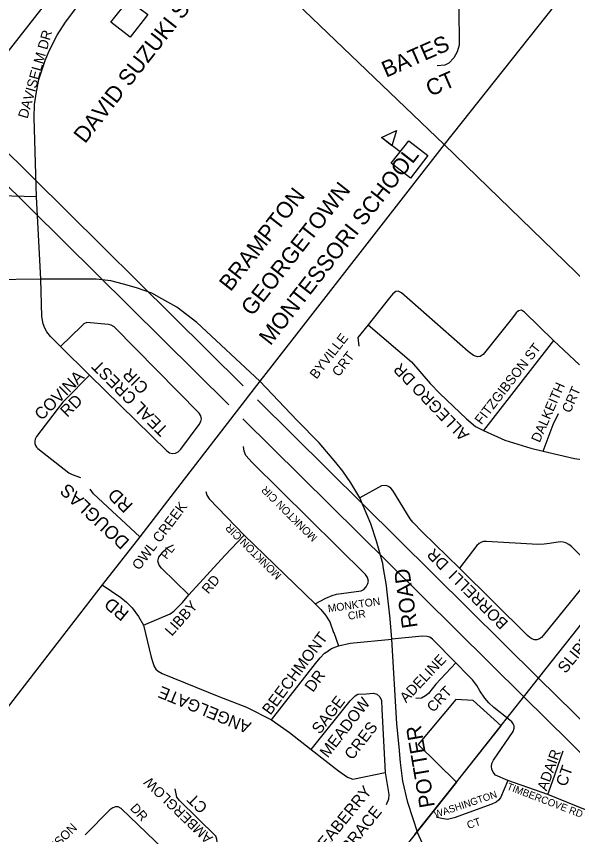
# Model space of a CAD drawing. Extents: x 586326 to 623965, y 4819854 to 4857850.
# Drawn here: x 597576 to 598437, y 4834491 to 4835757 of the extents above; entities that cross this region are included whole.
import ezdxf

# ---------------------------------------------------------------- set-up
doc = ezdxf.new("R2010")
doc.units = 0
for name, color, linetype in [('Hydro ROW', 7, 'Continuous'), ('Lots_Concessions', 7, 'Continuous'), ('Major Rds and Hwys', 7, 'Continuous'), ('Major Rds Lbls', 7, 'Continuous'), ('Minor Rd Lbls', 7, 'Continuous'), ('Minor Rds', 7, 'Continuous'), ('Park Outlines', 7, 'Continuous'), ('School Syms_Lbls', 7, 'Continuous')]:
    doc.layers.add(name, color=color, linetype=linetype)

msp = doc.modelspace()

# ---------------------------------------------------------------- linework, layer by layer
at = {"layer": 'Hydro ROW'}
for p, q in [((597493.8, 4835613.6), (597927.2, 4835184.9)), ((597471.1, 4835584.6), (597904.8, 4835155.6)), ((598384.1, 4834733), (597949.1, 4835163.3)), ((598151.5, 4834911.7), (597926.6, 4835134.1)), ((598361.2, 4834704.2), (598151.5, 4834911.7)), ((598609.5, 4834510), (598384.1, 4834733)), ((598586.8, 4834481.1), (598361.2, 4834704.2))]:
    msp.add_line(p, q, dxfattribs=at)
at = {"layer": 'Lots_Concessions'}
for p, q in [((597493.8, 4835613.6), (597792.1, 4835994.3)), ((598384.1, 4834733), (598537, 4834927)), ((598257.2, 4834572), (598383.8, 4834732.9)), ((598257.2, 4834572), (598157.6, 4834447.6)), ((598192.4, 4834491), (598257.2, 4834572))]:
    msp.add_line(p, q, dxfattribs=at)
at = {"layer": 'Major Rds and Hwys'}
for points in [[(598238.1, 4835558.2), (597817.2, 4835961.4)], [(598448.2, 4835824.1), (598238.1, 4835558.2)], [(598238.1, 4835558.2), (597971.2, 4835216.3), (597952.6, 4835192.2)], [(598509.7, 4835294.9), (598238.1, 4835558.2)], [(597613.8, 4835350), (597536.5, 4835349.2), (597484.2, 4835356.1), (597458.1, 4835364.7), (597439.2, 4835373.7)], [(597952.6, 4835192.2), (597855.1, 4835283), (597824.2, 4835306.6), (597801, 4835319.5), (597785.5, 4835328.2), (597761.9, 4835336.9), (597742.1, 4835342.6), (597722, 4835347.5), (597699.7, 4835350.2), (597613.8, 4835350)], [(597952.6, 4835192.2), (597830.6, 4835033.9)], [(598107.4, 4835011.9), (598093.3, 4835035), (598081.2, 4835053.3), (598070.4, 4835066.7), (598044.3, 4835097.1), (598010.3, 4835131.3), (597952.6, 4835192.2)], [(597830.6, 4835033.9), (597767, 4834951.3)], [(598144.2, 4834902.6), (598142.8, 4834910.5), (598133.4, 4834944.8), (598124.7, 4834971.8), (598107.4, 4835011.9)], [(597767, 4834951.3), (597709, 4834877.5)], [(598149.4, 4834870.5), (598148.8, 4834876), (598144.2, 4834902.6)], [(597709, 4834877.5), (597647.4, 4834798), (597524.5, 4834639.5)], [(598156.8, 4834793.1), (598154.2, 4834824.7), (598149.4, 4834870.5)], [(598164.5, 4834662.5), (598156.8, 4834793.1)], [(598383.3, 4834289.4), (598347.7, 4834311.1), (598316.7, 4834332.4), (598294.3, 4834350.4), (598269.5, 4834375.5), (598251.9, 4834396.5), (598241.7, 4834410.7), (598226.9, 4834433.5), (598212.6, 4834458.8), (598197.4, 4834493), (598181.5, 4834540.6), (598174, 4834573.6), (598170.6, 4834602.5), (598168.5, 4834626.7), (598164.5, 4834662.5)]]:
    msp.add_lwpolyline(points, dxfattribs=at)
at = {"layer": 'Minor Rds'}
for points in [[(597607.5, 4835477.5), (597603.5, 4835599.6), (597604.2, 4835620.4), (597607, 4835639.7), (597610.9, 4835659.2), (597615.3, 4835672.7), (597620.6, 4835688.3), (597626.9, 4835703.5), (597639.2, 4835727.5), (597652.3, 4835747.5), (597705.7, 4835819.1)], [(598260.4, 4835769.9), (598260.9, 4835712.2), (598258.1, 4835701.9), (598253, 4835692.4), (598245.3, 4835684), (598239.2, 4835681.1), (598226.9, 4835680.2)], [(597607.5, 4835477.5), (597569, 4835478.3), (597548, 4835480.5), (597533.8, 4835483.2)], [(597613.8, 4835350), (597607.5, 4835477.5)], [(597644.5, 4835246.2), (597629.1, 4835261.3), (597623.5, 4835268.8), (597620.3, 4835274.1), (597617.6, 4835281.2), (597615.4, 4835292.4), (597613.8, 4835350)], [(598406.9, 4835255), (598362.4, 4835299), (598357.7, 4835301.9), (598353.1, 4835301.3), (598349.2, 4835297.8), (598343.7, 4835290.3), (598298.3, 4835233.7), (598293.5, 4835230.6), (598289.3, 4835230), (598283.5, 4835231.9), (598279, 4835235), (598275.1, 4835238.4), (598171.7, 4835329.2), (598166.7, 4835331.6), (598163.1, 4835330.9), (598158.6, 4835327.2), (598153.5, 4835321.2), (598120.3, 4835279.6)], [(597689.4, 4835201.4), (597808.7, 4835084.6), (597813.2, 4835081.5), (597817.5, 4835080.4), (597822.3, 4835080.8), (597826.6, 4835083.2), (597830.7, 4835086.9), (597859, 4835125.3), (597861.4, 4835129.7), (597862.3, 4835134.1), (597861.3, 4835138.8), (597858.7, 4835143), (597727.5, 4835276.3), (597722.7, 4835279), (597718.8, 4835280.1), (597685.1, 4835283), (597680.5, 4835280.8), (597677, 4835277.6), (597644.5, 4835246.2)], [(598120.3, 4835279.6), (598104.5, 4835259.8), (598105.9, 4835246.3)], [(598120.3, 4835279.6), (598187.2, 4835222), (598216.3, 4835188.6), (598231.1, 4835173.2), (598272.5, 4835134), (598286.4, 4835122.3), (598298.8, 4835116.1)], [(598406.9, 4835255), (598298.8, 4835116.1)], [(598447.2, 4835217.8), (598406.9, 4835255)], [(597689.4, 4835201.4), (597644.5, 4835246.2)], [(597689.4, 4835201.4), (597652.8, 4835164.6)], [(597652.8, 4835164.6), (597647.9, 4835159.6), (597639.1, 4835148.6), (597607, 4835106.7), (597605, 4835102.6), (597604.5, 4835099.3), (597604.8, 4835095.7), (597605.8, 4835092.8), (597607.3, 4835090.1), (597609.5, 4835088), (597657.5, 4835050.6), (597662.5, 4835047.8), (597675.4, 4835043.5)], [(598391.1, 4835084.2), (598406.7, 4835125.3), (598414.6, 4835142.1)], [(598391.1, 4835084.2), (598439.4, 4835072.9), (598450.8, 4835070.9), (598457.9, 4835071.5), (598463.6, 4835075.9), (598525.7, 4835140.2)], [(598298.8, 4835116.1), (598332, 4835101.2), (598371.9, 4835088.5), (598391.1, 4835084.2)], [(598120.9, 4834883.2), (598119.3, 4834888.8), (598116.4, 4834893.4), (597940.8, 4835066.3), (597931, 4835077.3), (597928.3, 4835084.1), (597927.7, 4835091.3)], [(597767, 4834951.3), (597695.2, 4835018.3), (597690.1, 4835025.5)], [(597869.3, 4835021.9), (597870.6, 4835016.1), (597874.4, 4835010.2), (597928.6, 4834954.3)], [(598204.4, 4834958.5), (598189.2, 4834974.2), (598185.2, 4834979.5), (598158.7, 4835023.3), (598155.5, 4835026.9), (598151.8, 4835029.6), (598147.5, 4835030.9), (598140.9, 4835030.2), (598107.4, 4835011.9)], [(598261.4, 4834903), (598204.4, 4834958.5)], [(597898.6, 4834922.5), (597928.6, 4834954.3)], [(597928.6, 4834954.3), (598038.1, 4834848)], [(597842.8, 4834861.6), (597800.6, 4834903), (597797.2, 4834907.9), (597794.9, 4834913.7), (597796.5, 4834920.1), (597802.2, 4834927.4), (597809.5, 4834934.3), (597819.4, 4834939.4)], [(598472.3, 4834899.5), (598434.9, 4834936.5), (598430.7, 4834939.9), (598426.3, 4834942), (598422.1, 4834943.2), (598417.3, 4834943.9), (598400.7, 4834941.3), (598392.4, 4834940), (598382.7, 4834939.7), (598303.6, 4834944.4), (598299, 4834944.2), (598295.5, 4834943.3), (598292, 4834941.2), (598288.7, 4834938.1), (598261.4, 4834903)], [(597842.8, 4834861.6), (597898.6, 4834922.5)], [(598472.3, 4834899.5), (598391.2, 4834798.9), (598388.6, 4834796), (598385.5, 4834793.8), (598381.4, 4834792.2), (598377.6, 4834792), (598373.5, 4834793.6), (598370.6, 4834795.6), (598366.8, 4834799), (598261.4, 4834903)], [(598113.8, 4834870.1), (598117.3, 4834874.1), (598119.9, 4834879.3), (598120.9, 4834883.2)], [(597709, 4834877.5), (597737.7, 4834857.6), (597746.4, 4834850.4), (597755.1, 4834841.5), (597765.1, 4834828.2), (597772.6, 4834814.8)], [(598038.1, 4834848), (598054.6, 4834856.8), (598064.4, 4834860.9), (598071.3, 4834862.8), (598109.4, 4834868.2), (598113.8, 4834870.1)], [(597772.6, 4834814.8), (597813.9, 4834832.5), (597819.7, 4834836.8), (597832.9, 4834850.2), (597842.8, 4834861.6)], [(598038.1, 4834848), (598046.9, 4834839.3), (598054.4, 4834830.6), (598061, 4834820.2), (598066.9, 4834803.8), (598067, 4834803.7)], [(597772.6, 4834814.8), (597784.4, 4834765.3), (597787, 4834756.9), (597789.2, 4834751), (597791.8, 4834746.8), (597795.5, 4834743.7), (597801.8, 4834740.2), (597889.4, 4834704.6), (597932, 4834688.2), (597970.9, 4834668.5)], [(598067, 4834803.7), (598074.5, 4834782.7)], [(598255.9, 4834756.4), (598219.9, 4834793.3), (598216, 4834796.2), (598211.6, 4834797.5), (598203.8, 4834797.7), (598156.8, 4834793.1)], [(598053, 4834771.5), (598053.1, 4834771.6), (598063.4, 4834778.8), (598074.5, 4834782.7)], [(598074.5, 4834782.7), (598092.5, 4834787.1), (598156.8, 4834793.1)], [(597970.9, 4834668.5), (598038.8, 4834755.8), (598045.9, 4834764.5), (598053, 4834771.5)], [(598255.9, 4834756.4), (598224.8, 4834723.8), (598213.6, 4834709.3), (598209.1, 4834705.5), (598202.6, 4834702.2), (598194, 4834701.5)], [(598336.9, 4834670.1), (598314.6, 4834687.5), (598306.9, 4834694.6), (598300.8, 4834702.2), (598293.3, 4834713.5), (598288.5, 4834721.8), (598281.6, 4834730.2), (598274.9, 4834737.1), (598255.9, 4834756.4)], [(598032, 4834622.3), (598092.6, 4834697.7), (598096.6, 4834702.2), (598100.3, 4834705.6), (598104.4, 4834707.9), (598117.2, 4834708.8)], [(598117.2, 4834708.8), (598128.6, 4834709.6), (598133.9, 4834707.9), (598138.2, 4834704.1), (598141.2, 4834698.5), (598141.6, 4834684.9)], [(598141.6, 4834684.9), (598146.6, 4834587.2)], [(597970.9, 4834668.5), (597998.6, 4834649), (598032, 4834622.3)], [(598336.3, 4834574.7), (598317.3, 4834583.1), (598313.6, 4834587.4), (598311.7, 4834591.9), (598311, 4834596.5), (598311.5, 4834601.1), (598314.1, 4834606.2), (598344.6, 4834650.3), (598346.3, 4834655.6), (598346, 4834659.4), (598344.7, 4834662.3), (598342.5, 4834665.2), (598336.9, 4834670.1)], [(598032, 4834622.3), (598074.2, 4834589.3), (598088.2, 4834579.8), (598096.6, 4834576.8), (598146.6, 4834587.2)], [(598398.2, 4834552.7), (598405.7, 4834573), (598422.2, 4834620.7)], [(598146.6, 4834587.2), (598152.2, 4834552.7), (598151.8, 4834545.8), (598148.4, 4834537.2)], [(598336.3, 4834574.7), (598325.2, 4834547.9), (598322.1, 4834544.2), (598318.4, 4834541.2), (598311.7, 4834538.1), (598253.5, 4834516.8), (598243.1, 4834514.5), (598234, 4834515.7), (598225.5, 4834518.1)], [(598398.2, 4834552.7), (598336.3, 4834574.7)], [(597843.1, 4834430.7), (597882.5, 4834471.1), (597885.8, 4834475.6), (597886.7, 4834479.4), (597886.2, 4834484.1), (597884.9, 4834488.6), (597828.6, 4834543.5), (597824.6, 4834548.9), (597821.7, 4834561.5)], [(598473.2, 4834522.7), (598398.2, 4834552.7)], [(597843.1, 4834430.7), (597738.2, 4834531.5), (597733.6, 4834533.8), (597729.6, 4834534), (597725.4, 4834532.4), (597720.6, 4834529.4), (597682.4, 4834490.7)]]:
    msp.add_lwpolyline(points, dxfattribs=at)
at = {"layer": 'Park Outlines'}
msp.add_lwpolyline([(598197.7, 4834630.1), (598257.2, 4834572), (598326.2, 4834659.1), (598282.8, 4834698.6), (598256.1, 4834700)], close=True, dxfattribs=at)
at = {"layer": 'School Syms_Lbls'}
msp.add_line((598169.6, 4835546.9), (598141.2, 4835569.1), dxfattribs=at)
for points in [[(597722.5, 4835747.5), (597749.8, 4835782.4), (597779.4, 4835759.3), (597752.1, 4835724.4)], [(598141.2, 4835569.1), (598164, 4835580.1), (598157.1, 4835556.6)], [(598156, 4835529.4), (598183.2, 4835564.3), (598212.8, 4835541.2), (598185.6, 4835506.3)]]:
    msp.add_lwpolyline(points, close=True, dxfattribs=at)

# ---------------------------------------------------------------- texts
at = {"layer": 'Major Rds Lbls'}
for s, height, rotation, p in [('ROAD', 24.08, 98.1517, (598197, 4834811.8)), ('POTTER', 23.69, 99.7761, (598223.7, 4834534.6))]:
    msp.add_text(s, height=height, rotation=rotation, dxfattribs=at).set_placement(p)
at = {"layer": 'Minor Rd Lbls'}
for s, height, rotation, p in [('DAVISELM DR', 15.529, 74.1471, (597593.3, 4835597.5)), ('BATES', 25, 23.6294, (598148.1, 4835661.6)), ('CT', 25, 23.6294, (598216.5, 4835632.1)), ('BYVILLE', 15, 52.1391, (598040.4, 4835194.5)), ('FITZGIBSON ST', 15, 52.1391, (598295.6, 4835124)), ('CRT', 15, 52.1391, (598074.9, 4835198.1)), ('TEAL CREST', 18.53, 135.0115, (597812.4, 4835118.5)), ('CIR', 18.53, 135.0115, (597782.1, 4835183.6)), ('ALLEGRO DR', 17.93, 133.9632, (598277.9, 4835110.4)), ('COVINA', 18.53, 45.0029, (597615.2, 4835130.5)), ('DALKEITH', 15, 66.2907, (598385.6, 4835096.3)), ('CRT', 15, 66.2907, (598433, 4835142.1)), (' RD', 18.53, 45.0029, (597650, 4835130.4)), ('DOUGLAS', 20.25, 137.082, (597752.5, 4834945.3)), ('RD', 20.25, 135.8015, (597757.7, 4835001.3)), ('MONKTON CIR', 11.933, 135.2256, (598042.8, 4834951.2)), ('OWL CREEK ', 15.5, 52.9384, (597766.1, 4834898.9)), ('MONKTON CIR', 11.933, 135.2256, (597987.2, 4834892.7)), ('PL', 13.23, 52.9384, (597808.7, 4834915.8)), ('BORRELLI  DR', 17.627, 135.1142, (598338.1, 4834819.4)), ('RD', 15.2, 49.7671, (597873.2, 4834862.1)), ('MONKTON', 11.93, 8.3911, (598058.9, 4834834.6)), ('RD', 19.66, 140.5028, (597751.8, 4834835)), ('LIBBY', 16.45, 48.4982, (597816.5, 4834796.9)), ('CIR', 11.93, 8.3911, (598090, 4834823.2)), ('SLIPROCK', 17.63, 50.6039, (598425.6, 4834739.1)), ('BEECHMONT', 17.63, 53.4703, (597969.1, 4834674.6)), ('ADELINE', 16.03, 46.5582, (598179.1, 4834693.9)), ('DR', 17.63, 53.4703, (598034.8, 4834710)), ('ANGELGATE', 18.53, 157.7078, (597940.7, 4834663.7)), ('CRT', 16.03, 46.5582, (598221, 4834679.1)), ('SAGE', 17.63, 52.153, (598045.4, 4834645)), ('MEADOW', 17.63, 52.153, (598057.8, 4834608.5)), ('CRES', 17.63, 52.153, (598095.9, 4834605.2)), ('ADAIR', 16.03, 70.0671, (598396.4, 4834557.5)), ('CT', 17.7, 70.0671, (598426.7, 4834564.1)), ('AMBERGLOW', 15.42, 136.0741, (597880.9, 4834486.7)), ('TEABERRY', 18, 50.8994, (598045.3, 4834456.4)), ('TIMBERCOVE RD', 11.154, 339.1551, (598333.9, 4834561)), ('WASHINGTON', 11.01, 18.4815, (598224.5, 4834516.6)), ('CT', 17.46, 136.0741, (597873.2, 4834534.4)), ('DR', 14.61, 312.6332, (597751.1, 4834530.9)), ('TERRACE', 18, 50.8994, (598070.1, 4834436.7)), ('CT', 11.93, 18.4815, (598275.4, 4834499.4)), ('GEORGE    ROBINSON', 13.767, 45.1302, (597530.4, 4834358.9))]:
    msp.add_text(s, height=height, rotation=rotation, dxfattribs=at).set_placement(p)
at = {"layer": 'School Syms_Lbls'}
for s, p in [('DAVID SUZUKI S.S.', (597682.3, 4835558.7)), ('MONTESSORI SCHOOL', (597969.1, 4835246.2)), ('   BRAMPTON', (597890.3, 4835307.8)), ('  GEORGETOWN ', (597929.7, 4835277))]:
    msp.add_text(s, height=25, rotation=52, dxfattribs=at).set_placement(p)

doc.saveas('drawing.dxf')
